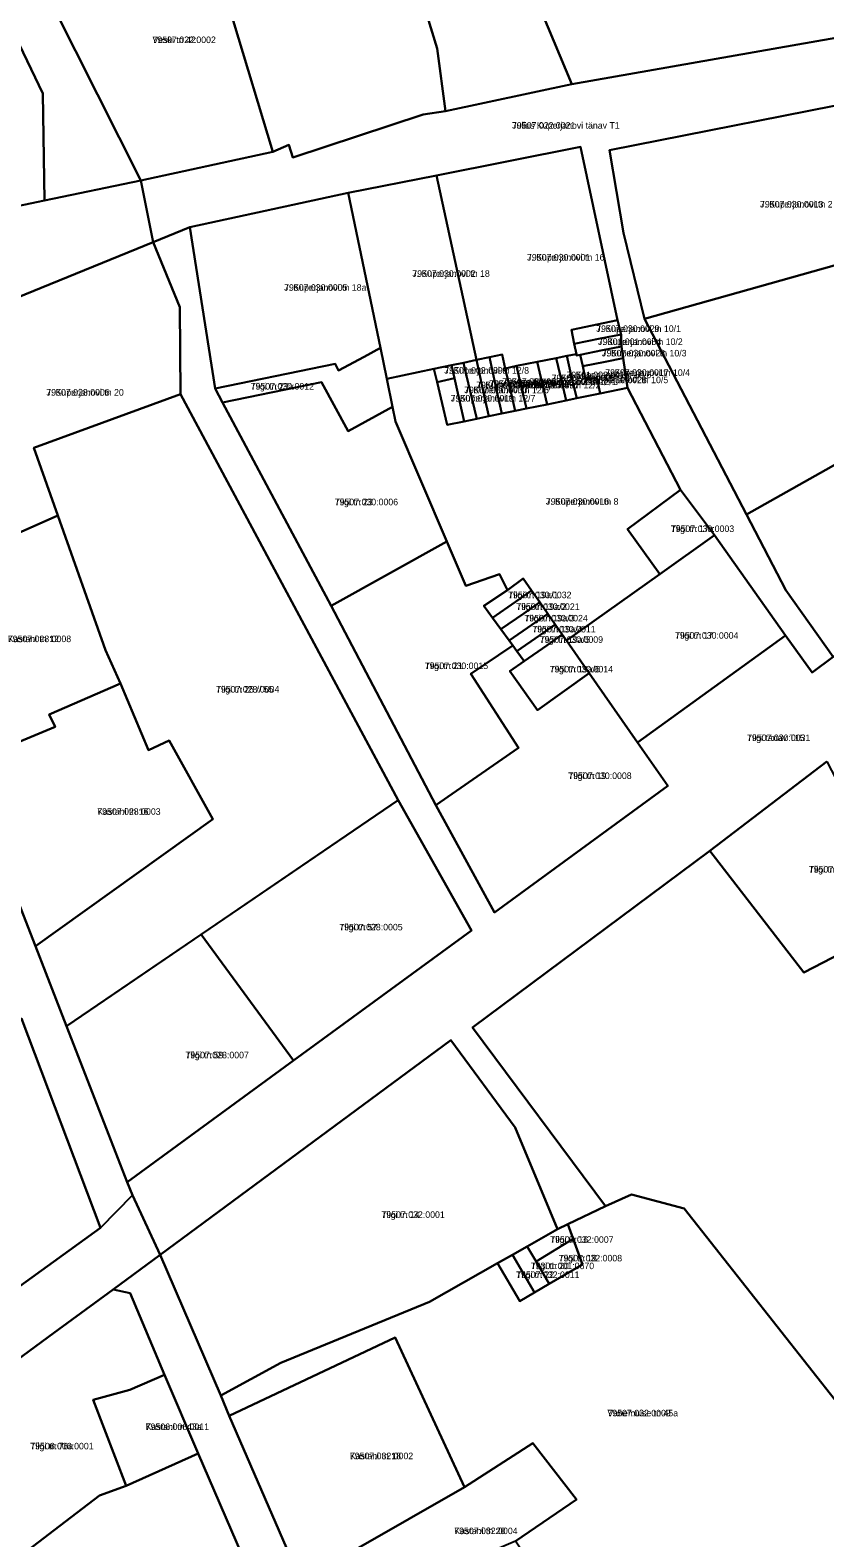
# Model space of a CAD drawing. Extents: x 643847 to 663718, y 6468443 to 6482775.
# Drawn here: x 658627.1 to 658809, y 6473561.4 to 6473906.7 of the extents above; entities that cross this region are included whole.
import ezdxf

# ---------------------------------------------------------------- set-up
doc = ezdxf.new("R2010")
doc.units = 0
for name, color, linetype in [('L_AADRESS', 7, 'Continuous'), ('PIIR', 7, 'Continuous'), ('TUNNUS', 7, 'Continuous')]:
    doc.layers.add(name, color=color, linetype=linetype)

msp = doc.modelspace()

# ---------------------------------------------------------------- linework, layer by layer
at = {"layer": 'PIIR'}
for points in [[(658751.1, 6473894.35), (658733.26, 6473937.1), (658720.76, 6473967.1), (658746.06, 6473981.26), (658760.05, 6473947.29), (658808.97, 6473966.27), (658815.89, 6473905.74)], [(658717.09, 6473887.39), (658687.22, 6473877.59), (658686.28, 6473880.44), (658682.64, 6473878.84), (658664.45, 6473939.06), (658690.73, 6473951.93), (658691.62, 6473950.18), (658703.47, 6473957.31), (658715.95, 6473916.54), (658720.24, 6473902.54), (658722.14, 6473888.15)], [(658652.44, 6473872.29), (658627.53, 6473921.76), (658664.45, 6473939.06), (658682.64, 6473878.84)], [(658722.27, 6473932.57), (658733.26, 6473937.1), (658751.1, 6473894.35), (658722.14, 6473888.15), (658720.24, 6473902.54), (658715.95, 6473916.54), (658725.77, 6473919.07)], [(658569.49, 6473855), (658555.17, 6473889.4), (658589.91, 6473899.71), (658620.61, 6473903.53), (658623.73, 6473905.28), (658629.99, 6473892.25), (658630.37, 6473867.69)], [(658827.73, 6473857.51), (658767.73, 6473840.61), (658762.95, 6473860.31), (658759.73, 6473879.28), (658822.36, 6473891.6)], [(658720.07, 6473873.46), (658753.09, 6473880.01), (658761.58, 6473840.34), (658751.02, 6473838.06), (658751.64, 6473834.88), (658752.18, 6473832.5), (658749.93, 6473832.1), (658747.51, 6473831.62), (658743.14, 6473830.8), (658738.45, 6473829.84), (658735.8, 6473829.24), (658735.11, 6473832.43), (658732.23, 6473831.81), (658729.29, 6473831.19)], [(658720.07, 6473873.46), (658729.29, 6473831.19), (658726.31, 6473830.57), (658723.57, 6473829.99), (658719.53, 6473829.14), (658708.74, 6473826.88), (658707.26, 6473833.94), (658699.85, 6473869.44)], [(658699.85, 6473869.44), (658707.26, 6473833.94), (658703.52, 6473831.93), (658697.68, 6473828.78), (658696.88, 6473830.32), (658669.41, 6473824.64), (658663.64, 6473861.59)], [(658655.22, 6473858.17), (658661.35, 6473843.28), (658661.47, 6473823.32), (658627.94, 6473811.08), (658633.42, 6473795.57), (658616.06, 6473787.86), (658610.78, 6473803.62), (658607.8, 6473811.38), (658602.42, 6473819.41), (658596.39, 6473834.21)], [(658791.05, 6473795.79), (658767.73, 6473840.61), (658827.73, 6473857.51), (658843.65, 6473825.39)], [(658761.58, 6473840.34), (658762.37, 6473837), (658757.59, 6473836.07), (658751.64, 6473834.88), (658751.02, 6473838.06)], [(658762.37, 6473837), (658762.46, 6473834.27), (658758.14, 6473833.44), (658753.02, 6473832.4), (658752.17, 6473832.23), (658752.18, 6473832.5), (658751.64, 6473834.88), (658757.59, 6473836.07)], [(658669.41, 6473824.64), (658696.88, 6473830.32), (658697.68, 6473828.78), (658703.52, 6473831.93), (658707.26, 6473833.94), (658708.74, 6473826.88), (658710.05, 6473820.49), (658699.89, 6473814.88), (658693.75, 6473826.1), (658671.12, 6473821.42)], [(658735.11, 6473832.43), (658735.8, 6473829.24), (658737.1, 6473823.91), (658738.14, 6473819.52), (658735.07, 6473818.9), (658734.1, 6473823.3), (658732.23, 6473831.81)], [(658747.51, 6473831.62), (658749.93, 6473832.1), (658751.19, 6473826.67), (658752.2, 6473822.42), (658749.78, 6473821.93), (658748.77, 6473826.19)], [(658753.02, 6473832.4), (658753.59, 6473829.74), (658754.24, 6473826.66), (658756.79, 6473827.16), (658757.56, 6473823.52), (658752.2, 6473822.42), (658751.19, 6473826.67), (658749.93, 6473832.1), (658752.18, 6473832.5), (658752.17, 6473832.23)], [(658762.46, 6473834.27), (658762.85, 6473831.58), (658758.69, 6473830.76), (658753.59, 6473829.74), (658753.02, 6473832.4), (658758.14, 6473833.44)], [(658763.83, 6473824.8), (658775.96, 6473801.43), (658763.83, 6473792.43), (658771.25, 6473782.13), (658749.87, 6473766.92), (658748.91, 6473768.29), (658747.29, 6473770.61), (658745.58, 6473773.07), (658743.74, 6473775.7), (658741.88, 6473778.37), (658739.96, 6473781.12), (658736.35, 6473778.45), (658734.54, 6473782.15), (658726.83, 6473779.45), (658722.5, 6473789.61), (658710.75, 6473817.11), (658710.05, 6473820.49), (658708.74, 6473826.88), (658719.53, 6473829.14), (658720.25, 6473826.11), (658722.57, 6473816.34), (658726.45, 6473817.13), (658729.31, 6473817.72), (658732.07, 6473818.28), (658735.07, 6473818.9), (658738.14, 6473819.52), (658740.71, 6473820.05), (658745.42, 6473821.02), (658749.78, 6473821.93), (658752.2, 6473822.42), (658757.56, 6473823.52)], [(658719.53, 6473829.14), (658723.57, 6473829.99), (658724.2, 6473827.05), (658721.22, 6473826.34), (658720.25, 6473826.11)], [(658726.31, 6473830.57), (658726.54, 6473829.49), (658728.28, 6473822.1), (658729.31, 6473817.72), (658726.45, 6473817.13), (658725.46, 6473821.53), (658724.2, 6473827.05), (658723.57, 6473829.99)], [(658729.29, 6473831.19), (658731.12, 6473822.69), (658732.07, 6473818.28), (658729.31, 6473817.72), (658728.28, 6473822.1), (658726.54, 6473829.49), (658726.31, 6473830.57)], [(658732.23, 6473831.81), (658734.1, 6473823.3), (658735.07, 6473818.9), (658732.07, 6473818.28), (658731.12, 6473822.69), (658729.29, 6473831.19)], [(658735.8, 6473829.24), (658738.45, 6473829.84), (658739.68, 6473824.44), (658740.71, 6473820.05), (658738.14, 6473819.52), (658737.1, 6473823.91)], [(658743.14, 6473830.8), (658745.42, 6473821.02), (658740.71, 6473820.05), (658739.68, 6473824.44), (658738.45, 6473829.84)], [(658747.51, 6473831.62), (658748.77, 6473826.19), (658749.78, 6473821.93), (658745.42, 6473821.02), (658743.14, 6473830.8)], [(658762.85, 6473831.58), (658763.83, 6473824.8), (658757.56, 6473823.52), (658756.79, 6473827.16), (658754.24, 6473826.66), (658753.59, 6473829.74), (658758.69, 6473830.76)], [(658693.75, 6473826.1), (658699.89, 6473814.88), (658710.05, 6473820.49), (658710.75, 6473817.11), (658722.5, 6473789.61), (658695.97, 6473774.84), (658671.12, 6473821.42)], [(658724.2, 6473827.05), (658725.46, 6473821.53), (658726.45, 6473817.13), (658722.57, 6473816.34), (658720.25, 6473826.11), (658721.22, 6473826.34)], [(658810.88, 6473763.19), (658800.09, 6473778.43), (658791.05, 6473795.79), (658843.65, 6473825.39), (658857.46, 6473797.56)], [(658635.43, 6473678.6), (658628.32, 6473696.89), (658668.89, 6473726.02), (658658.92, 6473744.06), (658654.21, 6473741.78), (658647.76, 6473757.12), (658644.31, 6473764.75), (658633.42, 6473795.57), (658627.94, 6473811.08), (658661.47, 6473823.32), (658711.33, 6473730.34)], [(658783.74, 6473791.07), (658771.25, 6473782.13), (658763.83, 6473792.43), (658775.96, 6473801.43)], [(658596.19, 6473779.93), (658616.06, 6473787.86), (658633.42, 6473795.57), (658644.31, 6473764.75), (658647.76, 6473757.12), (658631.47, 6473749.96), (658632.8, 6473747.15), (658612.05, 6473738.51)], [(658800.02, 6473768.09), (658766.13, 6473743.61), (658755.09, 6473759.42), (658749.87, 6473766.92), (658771.25, 6473782.13), (658783.74, 6473791.07)], [(658719.95, 6473729.21), (658695.97, 6473774.84), (658722.5, 6473789.61), (658726.83, 6473779.45), (658734.54, 6473782.15), (658736.35, 6473778.45), (658730.97, 6473774.84), (658732.95, 6473772.13), (658734.86, 6473769.5), (658736.74, 6473766.9), (658737.58, 6473765.76), (658728, 6473759.31), (658738.9, 6473742.39)], [(658730.97, 6473774.84), (658736.35, 6473778.45), (658739.96, 6473781.12), (658741.88, 6473778.37), (658738.2, 6473775.8), (658732.95, 6473772.13)], [(658741.88, 6473778.37), (658743.74, 6473775.7), (658740.09, 6473773.15), (658734.86, 6473769.5), (658732.95, 6473772.13), (658738.2, 6473775.8)], [(658734.86, 6473769.5), (658740.09, 6473773.15), (658743.74, 6473775.7), (658745.58, 6473773.07), (658741.95, 6473770.54), (658736.74, 6473766.9)], [(658741.95, 6473770.54), (658745.58, 6473773.07), (658747.29, 6473770.61), (658743.69, 6473768.09), (658738.5, 6473764.48), (658737.58, 6473765.76), (658736.74, 6473766.9)], [(658743.69, 6473768.09), (658747.29, 6473770.61), (658748.91, 6473768.29), (658745.33, 6473765.78), (658740.18, 6473762.18), (658738.5, 6473764.48)], [(658755.09, 6473759.42), (658743.23, 6473750.96), (658736.9, 6473759.89), (658740.18, 6473762.18), (658745.33, 6473765.78), (658748.91, 6473768.29), (658749.87, 6473766.92)], [(658766.13, 6473743.61), (658773.05, 6473733.67), (658733.4, 6473704.66), (658719.95, 6473729.21), (658738.9, 6473742.39), (658728, 6473759.31), (658737.58, 6473765.76), (658738.5, 6473764.48), (658740.18, 6473762.18), (658736.9, 6473759.89), (658743.23, 6473750.96), (658755.09, 6473759.42)], [(658612.05, 6473738.51), (658632.8, 6473747.15), (658631.47, 6473749.96), (658647.76, 6473757.12), (658654.21, 6473741.78), (658658.92, 6473744.06), (658668.89, 6473726.02), (658628.32, 6473696.89)], [(658809.47, 6473739.23), (658828.05, 6473703.27), (658804.18, 6473690.86), (658782.65, 6473718.79)], [(658666.22, 6473699.59), (658711.33, 6473730.34), (658728.1, 6473700.53), (658687.38, 6473670.75)], [(658758.82, 6473637.35), (658728.32, 6473678.32), (658782.65, 6473718.79), (658804.18, 6473690.86), (658828.05, 6473703.27), (658835.13, 6473686.58), (658864.08, 6473647.9), (658868.04, 6473642.43), (658883.23, 6473630.65), (658909.28, 6473595.38), (658898.23, 6473586.76), (658847.77, 6473546.75), (658776.82, 6473636.81), (658764.71, 6473640.04)], [(658649.28, 6473642.89), (658635.43, 6473678.6), (658666.22, 6473699.59), (658687.38, 6473670.75)], [(658618.85, 6473614.88), (658598.16, 6473642.75), (658582.04, 6473664.04), (658625.07, 6473680.36), (658643.21, 6473632.41)], [(658723.38, 6473675.38), (658738.15, 6473655.4), (658747.78, 6473632.08), (658740.89, 6473628.17), (658737.48, 6473626.22), (658734.11, 6473624.32), (658718.47, 6473615.44), (658684.46, 6473601.52), (658670.71, 6473594), (658656.84, 6473626.22)], [(658618.85, 6473614.88), (658643.21, 6473632.41), (658650.48, 6473639.87), (658656.84, 6473626.22), (658646.06, 6473618.28), (658632.45, 6473608.26), (658596.39, 6473581.8), (658546.58, 6473545.17), (658517.84, 6473523.87), (658500.37, 6473510.91), (658466.51, 6473485.81), (658455.5, 6473494.46), (658486.16, 6473517.32), (658531.46, 6473550.91), (658557.16, 6473569.99), (658611.19, 6473609.32)], [(658800.4, 6473509.39), (658771.1, 6473547.04), (658753.29, 6473537.86), (658738.21, 6473560.64), (658752.14, 6473570.17), (658742.15, 6473583.1), (658726.52, 6473573.01), (658710.67, 6473607.3), (658672.65, 6473589.39), (658670.71, 6473594), (658684.46, 6473601.52), (658718.47, 6473615.44), (658734.11, 6473624.32), (658739.21, 6473615.61), (658742.58, 6473617.61), (658745.92, 6473619.58), (658753.5, 6473624.05), (658751.41, 6473629.86), (658750.19, 6473633.23), (658758.82, 6473637.35), (658764.71, 6473640.04), (658776.82, 6473636.81), (658847.77, 6473546.75)], [(658751.41, 6473629.86), (658742.92, 6473624.73), (658740.89, 6473628.17), (658747.78, 6473632.08), (658750.19, 6473633.23)], [(658753.5, 6473624.05), (658745.92, 6473619.58), (658742.92, 6473624.73), (658751.41, 6473629.86)], [(658646.06, 6473618.28), (658656.84, 6473626.22), (658670.71, 6473594), (658672.65, 6473589.39), (658689.08, 6473551.53), (658693.39, 6473541.41), (658705.27, 6473513.48), (658719.11, 6473481.72), (658724.84, 6473477.65), (658712.63, 6473472.01), (658697.24, 6473507.93), (658689.5, 6473525.76), (658683.25, 6473540.02), (658682.43, 6473541.74), (658675.58, 6473557.58), (658665.58, 6473580.73), (658657.82, 6473598.76), (658649.95, 6473617.45)], [(658734.11, 6473624.32), (658737.48, 6473626.22), (658742.58, 6473617.61), (658739.21, 6473615.61)], [(658745.92, 6473619.58), (658742.58, 6473617.61), (658737.48, 6473626.22), (658740.89, 6473628.17), (658742.92, 6473624.73)], [(658632.45, 6473608.26), (658646.06, 6473618.28), (658649.95, 6473617.45), (658657.82, 6473598.76), (658649.89, 6473595.34), (658641.49, 6473593.03), (658649.09, 6473573.29), (658642.98, 6473571.07), (658618.51, 6473552.48), (658596.39, 6473581.8)], [(658672.65, 6473589.39), (658710.67, 6473607.3), (658726.52, 6473573.01), (658689.08, 6473551.53)], [(658665.58, 6473580.73), (658649.09, 6473573.29), (658641.49, 6473593.03), (658649.89, 6473595.34), (658657.82, 6473598.76)], [(658675.58, 6473557.58), (658658, 6473550.31), (658630.93, 6473536.03), (658618.51, 6473552.48), (658642.98, 6473571.07), (658649.09, 6473573.29), (658665.58, 6473580.73)], [(658689.08, 6473551.53), (658726.52, 6473573.01), (658742.15, 6473583.1), (658752.14, 6473570.17), (658738.21, 6473560.64), (658693.39, 6473541.41)]]:
    msp.add_lwpolyline(points, close=True, dxfattribs=at)
for points in [[(658627.53, 6473921.76), (658652.44, 6473872.29), (658630.37, 6473867.69), (658629.99, 6473892.25), (658623.73, 6473905.28), (658603.54, 6473945.51)], [(658822.36, 6473891.6), (658759.73, 6473879.28), (658762.95, 6473860.31), (658767.73, 6473840.61), (658791.05, 6473795.79), (658800.09, 6473778.43), (658810.88, 6473763.19), (658806.08, 6473759.64), (658800.02, 6473768.09), (658783.74, 6473791.07), (658775.96, 6473801.43), (658763.83, 6473824.8), (658762.85, 6473831.58), (658762.46, 6473834.27), (658762.37, 6473837), (658761.58, 6473840.34), (658753.09, 6473880.01), (658720.07, 6473873.46), (658699.85, 6473869.44), (658663.64, 6473861.59), (658655.22, 6473858.17), (658652.44, 6473872.29), (658682.64, 6473878.84), (658686.28, 6473880.44), (658687.22, 6473877.59), (658717.09, 6473887.39), (658722.14, 6473888.15), (658751.1, 6473894.35), (658815.89, 6473905.74)], [(658371.55, 6473622.02), (658523.11, 6473811.46), (658514.26, 6473829.68), (658541.5, 6473836.96), (658556.86, 6473852.41), (658569.49, 6473855), (658630.37, 6473867.69), (658652.44, 6473872.29), (658655.22, 6473858.17), (658596.39, 6473834.21), (658578.29, 6473827.14), (658569.26, 6473821.15), (658574.27, 6473814.31), (658546.82, 6473803.59), (658545.36, 6473801.75), (658520.46, 6473770.46), (658504.28, 6473750.06), (658492.42, 6473735.35), (658482.63, 6473723.2), (658464.96, 6473701.22), (658447.04, 6473679.62), (658431.65, 6473659.45)], [(658809.47, 6473739.23), (658782.65, 6473718.79), (658728.32, 6473678.32), (658758.82, 6473637.35), (658750.19, 6473633.23), (658747.78, 6473632.08), (658738.15, 6473655.4), (658723.38, 6473675.38), (658656.84, 6473626.22), (658650.48, 6473639.87), (658649.28, 6473642.89), (658687.38, 6473670.75), (658728.1, 6473700.53), (658711.33, 6473730.34), (658661.47, 6473823.32), (658661.35, 6473843.28), (658655.22, 6473858.17), (658663.64, 6473861.59), (658669.41, 6473824.64), (658671.12, 6473821.42), (658695.97, 6473774.84), (658719.95, 6473729.21), (658733.4, 6473704.66), (658773.05, 6473733.67), (658766.13, 6473743.61), (658800.02, 6473768.09), (658806.08, 6473759.64), (658810.88, 6473763.19)], [(658612.05, 6473738.51), (658628.32, 6473696.89), (658635.43, 6473678.6), (658649.28, 6473642.89), (658650.48, 6473639.87), (658643.21, 6473632.41), (658625.07, 6473680.36)]]:
    msp.add_lwpolyline(points, dxfattribs=at)

# ---------------------------------------------------------------- texts
at = {"layer": 'L_AADRESS'}
for s, p in [('Veski tn 42', (658655.09, 6473903.77)), ('Julius Kuperjanovi tänav T1', (658737.4, 6473884.16)), ('J. Kuperjanovi tn 2', (658794.17, 6473866.11)), ('J. Kuperjanovi tn 16', (658740.82, 6473853.95)), ('J. Kuperjanovi tn 18', (658714.57, 6473850.23)), ('J. Kuperjanovi tn 18a', (658685.22, 6473847.04)), ('J. Kuperjanovi tn 10/1', (658756.67, 6473837.61)), ('J. Kuperjanovi tn 10/2', (658757.07, 6473834.62)), ('J. Kuperjanovi tn 10/3', (658757.95, 6473832)), ('J. Kuperjanovi tn 12/8', (658721.89, 6473828.05)), ('J. Kuperjanovi tn 10/6', (658749.86, 6473827.02)), ('J. Kuperjanovi tn 10/4', (658758.74, 6473827.55)), ('Tiigi tn 23a', (658677.56, 6473824.41)), ('J. Kuperjanovi tn 12/6', (658726.44, 6473823.57)), ('J. Kuperjanovi tn 12/5', (658729.19, 6473824.7)), ('J. Kuperjanovi tn 12/4', (658732.18, 6473825.05)), ('J. Kuperjanovi tn 12/3', (658735.18, 6473825.5)), ('J. Kuperjanovi tn 12/2', (658738.25, 6473824.67)), ('J. Kuperjanovi tn 12/1', (658741.94, 6473825.43)), ('J. Kuperjanovi tn 10/7', (658746.46, 6473826.33)), ('J. Kuperjanovi tn 10/5', (658753.75, 6473825.87)), ('J. Kuperjanovi tn 20', (658630.79, 6473823.02)), ('J. Kuperjanovi tn 12/7', (658723.35, 6473821.67)), ('Tiigi tn 23', (658696.81, 6473797.91)), ('J. Kuperjanovi tn 8', (658745.14, 6473798.03)), ('Tiigi tn 17a', (658773.75, 6473791.78)), ('Tiigi tn 19a/1', (658736.51, 6473776.62)), ('Tiigi tn 19a/2', (658738.37, 6473773.94)), ('Tiigi tn 19a/3', (658740.24, 6473771.3)), ('Tiigi tn 19a/4', (658742.05, 6473768.78)), ('Kastani tn 12', (658621.97, 6473766.56)), ('Tiigi tn 19a/5', (658743.73, 6473766.4)), ('Tiigi tn 17', (658774.72, 6473767.34)), ('Tiigi tn 21', (658717.43, 6473760.39)), ('Tiigi tn 19a/6', (658746.02, 6473759.62)), ('Tiigi tn 25 // 55', (658669.63, 6473755.01)), ('Tiigi tänav T15', (658791.19, 6473743.9)), ('Tiigi tn 19', (658750.28, 6473735.21)), ('Kastani tn 16', (658642.45, 6473727.01)), ('Tiigi tn 12', (658805.35, 6473713.78)), ('Tiigi tn 57', (658697.86, 6473700.54)), ('Tiigi tn 59', (658662.65, 6473671.24)), ('Tiigi tn 14', (658707.5, 6473634.69)), ('Tiigi tn 16', (658746.14, 6473628.98)), ('Tiigi tn 18', (658748.09, 6473624.72)), ('Tiigi tn 22', (658738.34, 6473620.92)), ('Tiigi tn 20', (658741.7, 6473622.95)), ('Vanemuise tn 45a', (658759.24, 6473589.23)), ('Kastani tn 43a', (658653.54, 6473586.1)), ('Tiigi tn 76a', (658627.11, 6473581.67)), ('Kastani tn 18', (658700.27, 6473579.42)), ('Kastani tn 20', (658724.17, 6473562.26))]:
    msp.add_text(s, height=1.5, dxfattribs=at).set_placement(p)
at = {"layer": 'TUNNUS'}
for s, p in [('79507:022:0002', (658655.09, 6473903.77)), ('79507:022:0021', (658737.4, 6473884.16)), ('79507:030:0013', (658794.17, 6473866.11)), ('79507:030:0001', (658740.82, 6473853.95)), ('79507:030:0002', (658714.57, 6473850.23)), ('79507:030:0005', (658685.22, 6473847.04)), ('79507:030:0029', (658756.67, 6473837.61)), ('79301:001:0654', (658757.07, 6473834.62)), ('79507:030:0023', (658757.95, 6473832)), ('79501:002:0399', (658721.89, 6473828.05)), ('79507:030:0017', (658758.74, 6473827.55)), ('79507:030:0012', (658677.56, 6473824.41)), ('79507:030:0018', (658729.19, 6473824.7)), ('79507:030:0020', (658732.18, 6473825.05)), ('79507:030:0022', (658735.18, 6473825.5)), ('79501:002:0397', (658738.25, 6473824.67)), ('79507:030:0026', (658741.94, 6473825.43)), ('79507:030:0025', (658746.46, 6473826.33)), ('79501:002:0415', (658749.86, 6473827.02)), ('79507:030:0028', (658753.75, 6473825.87)), ('79507:028:0006', (658630.79, 6473823.02)), ('79507:030:0019', (658723.35, 6473821.67)), ('79507:030:0030', (658726.44, 6473823.57)), ('79507:030:0006', (658696.81, 6473797.91)), ('79507:030:0016', (658745.14, 6473798.03)), ('79507:030:0003', (658773.75, 6473791.78)), ('79507:030:0032', (658736.51, 6473776.62)), ('79507:030:0021', (658738.37, 6473773.94)), ('79507:030:0024', (658740.24, 6473771.3)), ('79507:030:0011', (658742.05, 6473768.78)), ('79507:028:0008', (658621.97, 6473766.56)), ('79507:030:0009', (658743.73, 6473766.4)), ('79507:030:0004', (658774.72, 6473767.34)), ('79507:030:0015', (658717.43, 6473760.39)), ('79507:030:0014', (658746.02, 6473759.62)), ('79507:028:0004', (658669.63, 6473755.01)), ('79507:030:0031', (658791.19, 6473743.9)), ('79507:030:0008', (658750.28, 6473735.21)), ('79507:028:0003', (658642.45, 6473727.01)), ('79507:032:0005', (658805.35, 6473713.78)), ('79507:028:0005', (658697.86, 6473700.54)), ('79507:028:0007', (658662.65, 6473671.24)), ('79507:032:0001', (658707.5, 6473634.69)), ('79507:032:0007', (658746.14, 6473628.98)), ('79507:032:0008', (658748.09, 6473624.72)), ('79507:032:0011', (658738.34, 6473620.92)), ('79301:001:0670', (658741.7, 6473622.95)), ('79507:032:0009', (658759.24, 6473589.23)), ('79506:006:0011', (658653.54, 6473586.1)), ('79506:006:0001', (658627.11, 6473581.67)), ('79507:032:0002', (658700.27, 6473579.42)), ('79507:032:0004', (658724.17, 6473562.26))]:
    msp.add_text(s, height=1.5, dxfattribs=at).set_placement(p)

doc.saveas('drawing.dxf')
